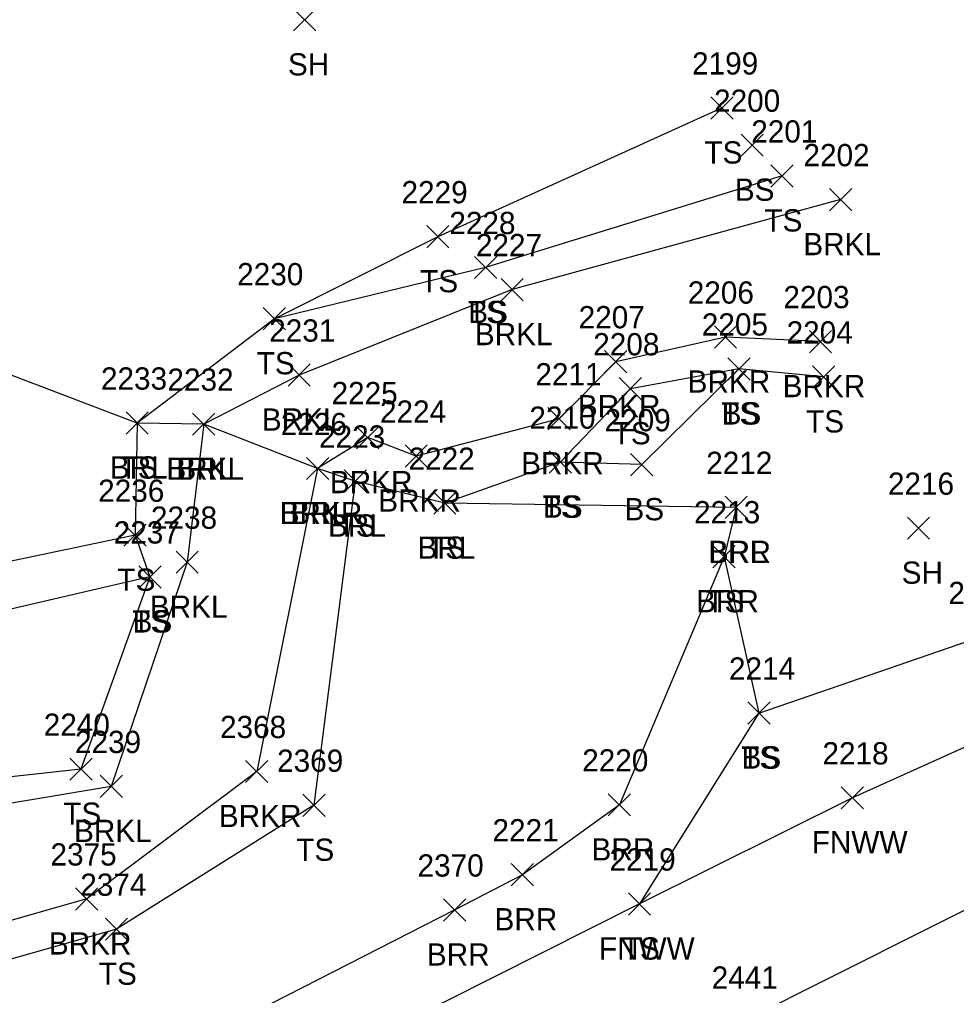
# Model space of a CAD drawing. Extents: x 1505656 to 1508446, y 700805 to 703031.
# Drawn here: x 1506925.3 to 1507009.6, y 702195.8 to 702283.6 of the extents above; entities that cross this region are included whole.
import ezdxf

# ---------------------------------------------------------------- set-up
doc = ezdxf.new("R2010")
doc.units = 0
for name, color, linetype in [('L_A', 7, 'Continuous'), ('L_I', 7, 'Continuous'), ('L_TIC', 7, 'Continuous'), ('LABL', 7, 'Continuous'), ('LAWE', 7, 'Continuous'), ('LELB', 7, 'Continuous'), ('LFNC', 7, 'Continuous')]:
    doc.layers.add(name, color=color, linetype=linetype)

msp = doc.modelspace()

# ---------------------------------------------------------------- linework, layer by layer
at = {"layer": 'L_TIC'}
for points in [[(1506949.997, 702282.535), (1506951.997, 702284.535)], [(1506951.997, 702282.535), (1506949.997, 702284.535)], [(1506987.531, 702274.618), (1506989.531, 702276.618)], [(1506989.531, 702274.618), (1506987.531, 702276.618)], [(1506990.232, 702271.268), (1506992.232, 702273.268)], [(1506992.232, 702271.268), (1506990.232, 702273.268)], [(1506992.923, 702268.506), (1506994.923, 702270.506)], [(1506994.923, 702268.506), (1506992.923, 702270.506)], [(1506998.188, 702266.376), (1507000.188, 702268.376)], [(1507000.188, 702266.376), (1506998.188, 702268.376)], [(1506961.966, 702263.043), (1506963.966, 702265.043)], [(1506963.966, 702263.043), (1506961.966, 702265.043)], [(1506966.26, 702260.276), (1506968.26, 702262.276)], [(1506968.26, 702260.276), (1506966.26, 702262.276)], [(1506966.26, 702260.276), (1506968.26, 702262.276)], [(1506968.26, 702260.276), (1506966.26, 702262.276)], [(1506968.649, 702258.289), (1506970.649, 702260.289)], [(1506970.649, 702258.289), (1506968.649, 702260.289)], [(1506947.266, 702255.672), (1506949.266, 702257.672)], [(1506949.266, 702255.672), (1506947.266, 702257.672)], [(1506947.266, 702255.672), (1506949.266, 702257.672)], [(1506949.266, 702255.672), (1506947.266, 702257.672)], [(1506987.835, 702254.024), (1506989.835, 702256.024)], [(1506989.835, 702254.024), (1506987.835, 702256.024)], [(1506996.383, 702253.613), (1506998.383, 702255.613)], [(1506998.383, 702253.613), (1506996.383, 702255.613)], [(1506977.967, 702251.806), (1506979.967, 702253.806)], [(1506979.967, 702251.806), (1506977.967, 702253.806)], [(1506989.046, 702251.155), (1506991.046, 702253.155)], [(1506991.046, 702251.155), (1506989.046, 702253.155)], [(1506989.046, 702251.155), (1506991.046, 702253.155)], [(1506991.046, 702251.155), (1506989.046, 702253.155)], [(1506949.493, 702250.607), (1506951.493, 702252.607)], [(1506951.493, 702250.607), (1506949.493, 702252.607)], [(1506996.669, 702250.439), (1506998.669, 702252.439)], [(1506998.669, 702250.439), (1506996.669, 702252.439)], [(1506979.28, 702249.375), (1506981.28, 702251.375)], [(1506981.28, 702249.375), (1506979.28, 702251.375)], [(1506972.869, 702246.675), (1506974.869, 702248.675)], [(1506974.869, 702246.675), (1506972.869, 702248.675)], [(1506934.929, 702246.294), (1506936.929, 702248.294)], [(1506936.929, 702246.294), (1506934.929, 702248.294)], [(1506934.929, 702246.294), (1506936.929, 702248.294)], [(1506936.929, 702246.294), (1506934.929, 702248.294)], [(1506940.908, 702246.192), (1506942.908, 702248.192)], [(1506942.908, 702246.192), (1506940.908, 702248.192)], [(1506940.908, 702246.192), (1506942.908, 702248.192)], [(1506942.908, 702246.192), (1506940.908, 702248.192)], [(1506955.666, 702244.986), (1506957.666, 702246.986)], [(1506957.666, 702244.986), (1506955.666, 702246.986)], [(1506960.019, 702243.321), (1506962.019, 702245.321)], [(1506962.019, 702243.321), (1506960.019, 702245.321)], [(1506951.155, 702242.201), (1506953.155, 702244.201)], [(1506953.155, 702242.201), (1506951.155, 702244.201)], [(1506951.155, 702242.201), (1506953.155, 702244.201)], [(1506953.155, 702242.201), (1506951.155, 702244.201)], [(1506972.978, 702242.778), (1506974.978, 702244.778)], [(1506974.978, 702242.778), (1506972.978, 702244.778)], [(1506972.978, 702242.778), (1506974.978, 702244.778)], [(1506974.978, 702242.778), (1506972.978, 702244.778)], [(1506980.304, 702242.55), (1506982.304, 702244.55)], [(1506982.304, 702242.55), (1506980.304, 702244.55)], [(1506954.542, 702241.079), (1506956.542, 702243.079)], [(1506956.542, 702241.079), (1506954.542, 702243.079)], [(1506954.542, 702241.079), (1506956.542, 702243.079)], [(1506956.542, 702241.079), (1506954.542, 702243.079)], [(1506962.591, 702239.089), (1506964.591, 702241.089)], [(1506964.591, 702239.089), (1506962.591, 702241.089)], [(1506962.591, 702239.089), (1506964.591, 702241.089)], [(1506964.591, 702239.089), (1506962.591, 702241.089)], [(1506988.791, 702238.712), (1506990.791, 702240.712)], [(1506990.791, 702238.712), (1506988.791, 702240.712)], [(1506988.791, 702238.712), (1506990.791, 702240.712)], [(1506990.791, 702238.712), (1506988.791, 702240.712)], [(1506934.734, 702236.208), (1506936.734, 702238.208)], [(1506936.734, 702236.208), (1506934.734, 702238.208)], [(1506934.734, 702236.208), (1506936.734, 702238.208)], [(1506936.734, 702236.208), (1506934.734, 702238.208)], [(1507005.191, 702236.842), (1507007.191, 702238.842)], [(1507007.191, 702236.842), (1507005.191, 702238.842)], [(1506939.425, 702233.787), (1506941.425, 702235.787)], [(1506941.425, 702233.787), (1506939.425, 702235.787)], [(1506987.702, 702234.275), (1506989.702, 702236.275)], [(1506989.702, 702234.275), (1506987.702, 702236.275)], [(1506987.702, 702234.275), (1506989.702, 702236.275)], [(1506989.702, 702234.275), (1506987.702, 702236.275)], [(1506936.074, 702232.458), (1506938.074, 702234.458)], [(1506938.074, 702232.458), (1506936.074, 702234.458)], [(1506936.074, 702232.458), (1506938.074, 702234.458)], [(1506938.074, 702232.458), (1506936.074, 702234.458)], [(1506990.84, 702220.223), (1506992.84, 702222.223)], [(1506992.84, 702220.223), (1506990.84, 702222.223)], [(1506990.84, 702220.223), (1506992.84, 702222.223)], [(1506992.84, 702220.223), (1506990.84, 702222.223)], [(1506929.87, 702215.176), (1506931.87, 702217.176)], [(1506931.87, 702215.176), (1506929.87, 702217.176)], [(1506945.683, 702214.969), (1506947.683, 702216.969)], [(1506947.683, 702214.969), (1506945.683, 702216.969)], [(1506932.602, 702213.627), (1506934.602, 702215.627)], [(1506934.602, 702213.627), (1506932.602, 702215.627)], [(1506999.247, 702212.603), (1507001.247, 702214.603)], [(1507001.247, 702212.603), (1506999.247, 702214.603)], [(1506950.826, 702211.936), (1506952.826, 702213.936)], [(1506952.826, 702211.936), (1506950.826, 702213.936)], [(1506978.295, 702211.967), (1506980.295, 702213.967)], [(1506980.295, 702211.967), (1506978.295, 702213.967)], [(1506969.572, 702205.684), (1506971.572, 702207.684)], [(1506971.572, 702205.684), (1506969.572, 702207.684)], [(1506930.392, 702203.512), (1506932.392, 702205.512)], [(1506932.392, 702203.512), (1506930.392, 702205.512)], [(1506980.106, 702203.057), (1506982.106, 702205.057)], [(1506982.106, 702203.057), (1506980.106, 702205.057)], [(1506980.106, 702203.057), (1506982.106, 702205.057)], [(1506982.106, 702203.057), (1506980.106, 702205.057)], [(1506963.488, 702202.519), (1506965.488, 702204.519)], [(1506965.488, 702202.519), (1506963.488, 702204.519)], [(1506933.069, 702200.792), (1506935.069, 702202.792)], [(1506935.069, 702200.792), (1506933.069, 702202.792)]]:
    msp.add_lwpolyline(points, dxfattribs=at)
at = {"layer": 'LABL'}
for points in [[(1506989.791, 702239.712), (1506963.591, 702240.089), (1506955.542, 702242.079), (1506952.155, 702243.201), (1506941.908, 702247.192), (1506935.929, 702247.294), (1506907.511, 702258.11), (1506896.769, 702256.503), (1506888.478, 702274.048), (1506875.84, 702285.279), (1506870.678, 702301.063), (1506866.775, 702303.545), (1506866.437, 702310.565), (1506863.887, 702309.567), (1506859.194, 702309.882), (1506857.181, 702310.259), (1506855.268, 702301.97), (1506854.086, 702296.573), (1506844.277, 702290.998), (1506839.386, 702293.72), (1506830.593, 702295.177), (1506817.692, 702286.199), (1506812.837, 702276.836), (1506796.056, 702265.386)], [(1506989.791, 702239.712), (1506988.702, 702235.275), (1506979.295, 702212.967), (1506970.572, 702206.684), (1506964.488, 702203.519), (1506932.987, 702187.441), (1506920.965, 702187.535), (1506900.987, 702174.595), (1506872.42, 702177.381), (1506853.47, 702163.17), (1506845.897, 702149.415)]]:
    msp.add_lwpolyline(points, dxfattribs=at)
at = {"layer": 'LAWE'}
for points in [[(1506999.188, 702267.376), (1506969.649, 702259.289), (1506950.493, 702251.607), (1506941.908, 702247.192), (1506940.425, 702234.787), (1506933.602, 702214.627), (1506919.945, 702212.33), (1506902.509, 702204.549), (1506887.536, 702221.333), (1506889.913, 702236.448), (1506888.135, 702245.049), (1506877.046, 702251.346), (1506871.635, 702258.451), (1506846.405, 702281.472), (1506834.862, 702284.573), (1506825.399, 702282.017), (1506819.378, 702276.366)], [(1506997.383, 702254.613), (1506988.835, 702255.024), (1506978.967, 702252.806), (1506973.869, 702247.675), (1506961.019, 702244.321), (1506956.666, 702245.986), (1506952.155, 702243.201), (1506946.683, 702215.969), (1506931.392, 702204.512), (1506912.987, 702199.267), (1506909.87, 702194.777), (1506898.925, 702187.524), (1506888.204, 702189.261), (1506881.187, 702203.438), (1506879.687, 702214.433), (1506878.987, 702227.742), (1506871.08, 702247.185), (1506861.359, 702251.224), (1506850.02, 702268.148), (1506837.672, 702276.555), (1506831.426, 702273.094), (1506829.905, 702263.882), (1506825.744, 702246.951), (1506813.303, 702234.506)]]:
    msp.add_lwpolyline(points, dxfattribs=at)
at = {"layer": 'LELB'}
for points in [[(1506993.923, 702269.506), (1506967.26, 702261.276), (1506948.266, 702256.672), (1506935.929, 702247.294), (1506935.734, 702237.208), (1506937.074, 702233.458), (1506930.87, 702216.176), (1506918.837, 702214.868), (1506902.692, 702206.87), (1506889.42, 702222.354), (1506892.361, 702234.112), (1506894.726, 702241.483), (1506891.025, 702246.025), (1506880.581, 702250.429), (1506879.658, 702256.482), (1506874.782, 702260.999), (1506848.789, 702286.527), (1506844.277, 702290.998)], [(1506988.531, 702275.618), (1506962.966, 702264.043), (1506948.266, 702256.672)], [(1506955.542, 702242.079), (1506951.826, 702212.936), (1506934.069, 702201.792), (1506916.958, 702196.931), (1506915.237, 702190.506), (1506900.607, 702182.365), (1506885.892, 702187.288), (1506874.544, 702203.165), (1506874.424, 702208.426), (1506874.784, 702211.288), (1506875.268, 702227.57), (1506868.265, 702245.087), (1506859.624, 702250.986), (1506846.946, 702266.481), (1506844.202, 702265.442), (1506837.185, 702273.852), (1506835.064, 702270.232), (1506831.158, 702263.032), (1506828.521, 702247.19), (1506827.405, 702245.899), (1506813.554, 702232.473)], [(1506935.734, 702237.208), (1506909.888, 702231.793), (1506894.726, 702241.483), (1506896.769, 702256.503)], [(1506997.669, 702251.439), (1506990.046, 702252.155), (1506980.28, 702250.375), (1506973.978, 702243.778), (1506963.591, 702240.089)], [(1506990.046, 702252.155), (1506981.304, 702243.55), (1506973.978, 702243.778)], [(1506988.702, 702235.275), (1506991.84, 702221.223), (1506981.106, 702204.057)], [(1506937.074, 702233.458), (1506907.763, 702226.663), (1506892.361, 702234.112)], [(1506991.84, 702221.223), (1507011.575, 702228.019)], [(1507023.621, 702210.143), (1506990.287, 702193.443), (1506954.683, 702166.669), (1506927.591, 702146.342), (1506906.081, 702127.136), (1506885.36, 702102.513), (1506869.701, 702082.795)]]:
    msp.add_lwpolyline(points, dxfattribs=at)
at = {"layer": 'LFNC'}
msp.add_lwpolyline([(1507015.484, 702220.45), (1507000.247, 702213.603), (1506981.106, 702204.057), (1506942.049, 702184.412), (1506930.703, 702179.18), (1506921.918, 702174.704), (1506891.871, 702159.82), (1506879.457, 702153.871), (1506851.816, 702140.445), (1506812.225, 702121.39), (1506786.341, 702109.478), (1506772.086, 702127.538), (1506754.614, 702149.983)], dxfattribs=at)

# ---------------------------------------------------------------- texts
at = {"layer": 'L_A'}
for s, p in [('SH', (1506949.485, 702278.535)), ('TS', (1506986.94, 702270.618)), ('BS', (1506989.673, 702267.268)), ('TS', (1506992.332, 702264.506)), ('BRKL', (1506995.833, 702262.376)), ('TS', (1506961.376, 702259.043)), ('TS', (1506965.67, 702256.276)), ('BS', (1506965.701, 702256.276)), ('BRKL', (1506966.294, 702254.289)), ('TS', (1506946.676, 702251.672)), ('TS', (1506946.676, 702251.672)), ('BRKR', (1506985.426, 702250.024)), ('BRKR', (1506993.973, 702249.613)), ('BRKR', (1506975.557, 702247.806)), ('BRKL', (1506947.138, 702246.607)), ('TS', (1506988.455, 702247.155)), ('BS', (1506988.487, 702247.155)), ('TS', (1506996.078, 702246.439)), ('TS', (1506978.69, 702245.375)), ('BRL', (1506933.473, 702242.294)), ('TS', (1506934.339, 702242.294)), ('BRKL', (1506938.554, 702242.192)), ('BRL', (1506939.451, 702242.192)), ('BRKR', (1506970.46, 702242.675)), ('BRKR', (1506953.256, 702240.986)), ('BRKR', (1506957.61, 702239.321)), ('TS', (1506972.387, 702238.778)), ('BS', (1506972.418, 702238.778)), ('BRKR', (1506948.746, 702238.201)), ('BRL', (1506949.699, 702238.201)), ('BS', (1506979.745, 702238.55)), ('BRL', (1506953.086, 702237.079)), ('TS', (1506953.952, 702237.079)), ('BRL', (1506961.134, 702235.089)), ('TS', (1506962, 702235.089)), ('BRR', (1506987.28, 702234.712)), ('BRL', (1506987.335, 702234.712)), ('SH', (1507004.679, 702232.842)), ('TS', (1506934.144, 702232.208)), ('TS', (1506934.144, 702232.208)), ('BRR', (1506986.19, 702230.275)), ('TS', (1506987.112, 702230.275)), ('BRKL', (1506937.07, 702229.787)), ('TS', (1506935.483, 702228.458)), ('BS', (1506935.515, 702228.458)), ('TS', (1506990.249, 702216.223)), ('BS', (1506990.281, 702216.223)), ('TS', (1506929.28, 702211.176)), ('BRKR', (1506943.274, 702210.969)), ('BRKL', (1506930.248, 702209.627)), ('FNWW', (1506996.593, 702208.603)), ('TS', (1506950.235, 702207.936)), ('BRR', (1506976.783, 702207.967)), ('BRR', (1506968.06, 702201.684)), ('BRKR', (1506927.982, 702199.512)), ('BRR', (1506961.976, 702198.519)), ('FNWW', (1506977.453, 702199.057)), ('TS', (1506979.516, 702199.057)), ('TS', (1506932.478, 702196.792))]:
    msp.add_text(s, height=2, dxfattribs=at).set_placement(p)
at = {"layer": 'L_I'}
for s, p in [('2199', (1506985.83, 702278.618)), ('2200', (1506987.807, 702275.268)), ('2201', (1506991.151, 702272.506)), ('2202', (1506995.849, 702270.376)), ('2229', (1506959.699, 702267.043)), ('2228', (1506964.001, 702264.276)), ('2228', (1506964.001, 702264.276)), ('2227', (1506966.389, 702262.289)), ('2230', (1506944.92, 702259.672)), ('2230', (1506944.92, 702259.672)), ('2206', (1506985.441, 702258.024)), ('2203', (1506994.044, 702257.613)), ('2207', (1506975.628, 702255.806)), ('2231', (1506947.8, 702254.607)), ('2205', (1506986.707, 702255.155)), ('2205', (1506986.707, 702255.155)), ('2204', (1506994.33, 702254.439)), ('2208', (1506976.942, 702253.375)), ('2233', (1506932.669, 702250.294)), ('2233', (1506932.669, 702250.294)), ('2232', (1506938.648, 702250.192)), ('2232', (1506938.648, 702250.192)), ('2211', (1506971.743, 702250.675)), ('2225', (1506953.406, 702248.986)), ('2224', (1506957.759, 702247.321)), ('2210', (1506971.198, 702246.778)), ('2210', (1506971.198, 702246.778)), ('2209', (1506977.958, 702246.55)), ('2226', (1506948.84, 702246.201)), ('2226', (1506948.84, 702246.201)), ('2223', (1506952.283, 702245.079)), ('2223', (1506952.283, 702245.079)), ('2222', (1506960.331, 702243.089)), ('2222', (1506960.331, 702243.089)), ('2212', (1506987.099, 702242.712)), ('2212', (1506987.099, 702242.712)), ('2216', (1507003.443, 702240.842)), ('2236', (1506932.419, 702240.208)), ('2236', (1506932.419, 702240.208)), ('2238', (1506937.165, 702237.787)), ('2213', (1506986.009, 702238.275)), ('2213', (1506986.009, 702238.275)), ('2237', (1506933.814, 702236.458)), ('2237', (1506933.814, 702236.458)), ('2215', (1507008.883, 702231.019)), ('2214', (1506989.147, 702224.223)), ('2214', (1506989.147, 702224.223)), ('2240', (1506927.524, 702219.176)), ('2368', (1506943.376, 702218.969)), ('2239', (1506930.334, 702217.627)), ('2369', (1506948.511, 702215.936)), ('2220', (1506975.948, 702215.967)), ('2218', (1506997.554, 702216.603)), ('2221', (1506967.879, 702209.684)), ('2375', (1506928.132, 702207.512)), ('2370', (1506961.141, 702206.519)), ('2219', (1506978.406, 702207.057)), ('2219', (1506978.406, 702207.057)), ('2374', (1506930.809, 702204.792)), ('2441', (1506987.594, 702196.443))]:
    msp.add_text(s, height=2, dxfattribs=at).set_placement(p)

doc.saveas('drawing.dxf')
